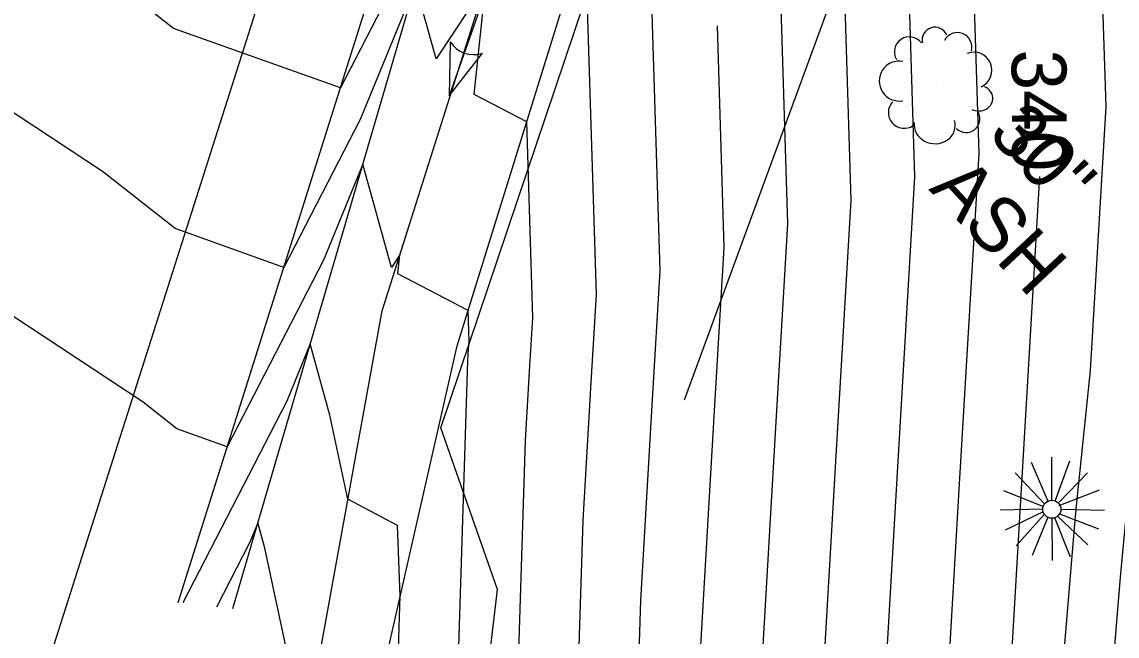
# Model space of a CAD drawing. Extents: x 487096 to 489566, y 221939 to 224454.
# Drawn here: x 488276.8 to 488340.9, y 223420 to 223456 of the extents above; entities that cross this region are included whole.
import ezdxf

# ---------------------------------------------------------------- set-up
doc = ezdxf.new("R2010")
doc.units = 0
for name, color, linetype in [('SV_BKLN_BKLN', 7, 'Continuous'), ('SV_BKLN_EARTH_TOP', 7, 'Continuous'), ('SV_PIPE_FLOW', 7, 'Continuous'), ('SV_SURF_INDEX_CONTOUR', 7, 'Continuous'), ('SV_SURF_INTER_CONTOUR', 7, 'Continuous'), ('SV_TREE_TREELN', 7, 'Continuous'), ('SV_TREE_TREEVEG', 7, 'Continuous'), ('SV_TREE_TREEVEG_TX', 7, 'Continuous'), ('SV_WATR_INWETF', 7, 'Continuous'), ('SV_WATR_STREAM', 7, 'Continuous')]:
    doc.layers.add(name, color=color, linetype=linetype)

msp = doc.modelspace()

# ---------------------------------------------------------------- linework, layer by layer
at = {"layer": 'SV_BKLN_BKLN'}
msp.add_lwpolyline([(488291.716, 223405.149), (488297.876, 223439.045), (488312.09, 223484.017)], dxfattribs=at)
at = {"layer": 'SV_BKLN_EARTH_TOP'}
msp.add_lwpolyline([(488285.935, 223421.955), (488304.8, 223481.874)], dxfattribs=at)
at = {"layer": 'SV_PIPE_FLOW'}
for p, q in [((488306.766, 223465.787), (488301.799, 223451.631)), ((488301.847, 223454.795), (488301.799, 223451.631)), ((488301.799, 223451.631), (488303.738, 223454.132))]:
    msp.add_line(p, q, dxfattribs=at)
msp.add_arc((488303.223, 223455.689), 1.639, 213.06417, 288.2658, dxfattribs=at)
at = {"layer": 'SV_SURF_INDEX_CONTOUR'}
for points in [[(488317.472, 223455.742), (488317.874, 223442.758), (488317.288, 223432.855), (488316.386, 223417.393), (488315.474, 223388.599), (488313.076, 223369.633)], [(488336.356, 223446.906), (488335.234, 223427.915), (488334.337, 223412.549), (488332.976, 223396.1), (488328.476, 223360.926)], [(488297.991, 223392.6), (488298.933, 223422.332), (488298.77, 223426.452), (488295.869, 223428.002), (488294.814, 223432.933), (488293.666, 223437.103), (488292.29, 223433.747), (488286.2, 223421.925)]]:
    msp.add_lwpolyline(points, dxfattribs=at)
at = {"layer": 'SV_SURF_INTER_CONTOUR'}
for points in [[(488342.405, 223523.227), (488342.938, 223493.507), (488343.029, 223493.284), (488343.959, 223452.763), (488343.962, 223452.75), (488343.964, 223452.738), (488343.966, 223452.726), (488343.967, 223452.715), (488343.967, 223452.704), (488343.967, 223452.694), (488343.967, 223452.684), (488343.966, 223452.681), (488343.975, 223452.397), (488343.931, 223451.656), (488341.496, 223428.002), (488341.069, 223423.434), (488338.683, 223394.606), (488334.471, 223361.687), (488333.572, 223351.971), (488334.716, 223321.625)], [(488320.594, 223209.107), (488317.309, 223255.078), (488319.07, 223277.176), (488313.215, 223307.684), (488312.007, 223315.85), (488310.013, 223331.587), (488309.153, 223355.183), (488306.035, 223366.994), (488308.318, 223385.059), (488309.639, 223426.754), (488310.11, 223434.831), (488310.416, 223440.004), (488309.761, 223461.164), (488307.732, 223462.227), (488308.954, 223474.096), (488303.636, 223466.041), (488302.905, 223468.698), (488298.726, 223458.507), (488295.426, 223452.101), (488285.665, 223455.591), (488279.114, 223460.734), (488240.248, 223486.418)], [(488316.219, 223209.854), (488313.699, 223245.125), (488316.327, 223278.11), (488311.228, 223304.679), (488309.711, 223314.936), (488307.206, 223334.704), (488306.474, 223354.761), (488302.863, 223368.44), (488304.74, 223383.289), (488306.265, 223431.434), (488306.521, 223435.818), (488306.687, 223438.627), (488306.332, 223450.114), (488303.265, 223451.72), (488303.933, 223458.21), (488301.025, 223453.805), (488299.825, 223458.167), (488296.581, 223450.253), (488292.115, 223441.585), (488285.759, 223443.858), (488281.493, 223447.207), (488226.844, 223483.321)], [(488311.844, 223210.602), (488310.088, 223235.171), (488313.584, 223279.043), (488309.241, 223301.674), (488307.414, 223314.023), (488304.399, 223337.821), (488303.796, 223354.338), (488299.692, 223369.886), (488301.162, 223381.519), (488302.892, 223436.114), (488302.932, 223436.806), (488302.958, 223437.25), (488302.902, 223439.063), (488298.798, 223441.213), (488298.912, 223442.323), (488298.415, 223441.57), (488296.746, 223447.635), (488294.435, 223442), (488288.804, 223431.069), (488285.853, 223432.124), (488283.873, 223433.679), (488213.44, 223480.224)], [(488320.545, 223478.311), (488321.602, 223444.135), (488320.877, 223431.867), (488319.76, 223412.713)], [(488323.134, 223408.033), (488324.466, 223430.879), (488325.331, 223445.512), (488324.449, 223474.039)], [(488311.896, 223386.829), (488313.013, 223422.074), (488313.699, 223433.843), (488314.145, 223441.381), (488313.191, 223472.214)], [(488326.507, 223403.353), (488328.055, 223429.891), (488329.06, 223446.889), (488328.352, 223469.768)], [(488332.256, 223465.496), (488332.789, 223448.266), (488331.645, 223428.903), (488329.881, 223398.673)], [(488335.829, 223395.353), (488338.373, 223426.089), (488338.516, 223427.618), (488339.331, 223435.536), (488340.246, 223451.02), (488340.063, 223456.953)], [(488288.189, 223421.697), (488290.145, 223425.493), (488290.587, 223426.571), (488290.955, 223425.232), (488293.34, 223414.087), (488294.475, 223413.481), (488294.84, 223404.289), (488294.006, 223377.978), (488293.349, 223372.779), (488298.44, 223353.493), (488298.784, 223344.056), (488302.821, 223312.195), (488305.266, 223295.664), (488308.097, 223280.91), (488302.867, 223215.264)]]:
    msp.add_lwpolyline(points, dxfattribs=at)
at = {"layer": 'SV_TREE_TREELN'}
msp.add_lwpolyline([(488372.848, 223524.962), (488345.591, 223515.782), (488315.545, 223433.799)], dxfattribs=at)
at = {"layer": 'SV_TREE_TREEVEG'}
for p, q in [((488330.34, 223452.258), (488330.34, 223452.258)), ((488335.87, 223430.175), (488336.855, 223427.844)), ((488337.07, 223427.942), (488337.07, 223430.464)), ((488338.103, 223430.222), (488337.262, 223427.916)), ((488334.931, 223429.551), (488336.638, 223427.724)), ((488337.504, 223427.822), (488339.161, 223429.551)), ((488336.544, 223427.579), (488334.26, 223428.493)), ((488337.504, 223427.63), (488339.857, 223428.54)), ((488336.518, 223427.412), (488334.043, 223427.365)), ((488336.566, 223427.268), (488334.333, 223426.187)), ((488336.613, 223427.101), (488334.981, 223425.274)), ((488336.83, 223426.956), (488335.917, 223424.697)), ((488337.429, 223426.981), (488339.183, 223425.321)), ((488337.526, 223427.148), (488339.81, 223426.26)), ((488337.646, 223427.412), (488340.144, 223427.365)), ((488337.07, 223426.861), (488337.095, 223424.408)), ((488337.236, 223426.931), (488338.15, 223424.625))]:
    msp.add_line(p, q, dxfattribs=at)
msp.add_circle((488337.07, 223427.412), 0.53, dxfattribs=at)
for centre, radius, start, end in [((488330.229, 223454.908), 0.75, 23.2911, 192.35792), ((488331.544, 223454.494), 0.85, 345.53076, 152.70931), ((488328.729, 223454.221), 0.874, 35.99331, 211.459), ((488332.505, 223453.139), 1.059, 294.18586, 111.10825), ((488328.14, 223452.504), 1.171, 79.3292, 279.98885), ((488328.423, 223450.654), 0.922, 137.01566, 304.55007)]:
    msp.add_arc(centre, radius, start, end, dxfattribs=at)
for centre, major_axis, ratio, start_param, end_param in [((488332.795, 223451.491), (0.822, -0.013), 0.901056, 4.216583, 7.444153), ((488330.211, 223449.922), (-1.196, 0.159), 0.902156, 0, 3.5401), ((488332.06, 223450.288), (0.08, -0.798), 0.999752, 5.391582, 8.241319)]:
    msp.add_ellipse(centre, major_axis=major_axis, ratio=ratio, start_param=start_param, end_param=end_param, dxfattribs=at)
at = {"layer": 'SV_WATR_INWETF'}
for points in [[(488392.951, 223538.467), (488377.591, 223540.374), (488348.653, 223536.588), (488322.282, 223526.421), (488300.731, 223488.93), (488278.082, 223417.696)], [(488301.311, 223432.187), (488318.074, 223481.951)], [(488252.554, 223050.251), (488264.25, 223090.229), (488281.906, 223135.609), (488282.575, 223190.441), (488295.504, 223227.967), (488308.746, 223255.149), (488305.197, 223268.339), (488289.173, 223314.006), (488298.401, 223369.864), (488304.627, 223422.704), (488301.311, 223432.187)]]:
    msp.add_lwpolyline(points, dxfattribs=at)
at = {"layer": 'SV_WATR_STREAM'}
for points in [[(488289.13, 223421.588), (488307.709, 223485.128)], [(488288.221, 223375.117), (488302.259, 223436.992), (488316.468, 223482.773)]]:
    msp.add_lwpolyline(points, dxfattribs=at)

# ---------------------------------------------------------------- texts
at = {"layer": 'SV_SURF_INDEX_CONTOUR'}
msp.add_text('340', height=3.2, rotation=270.30214, dxfattribs=at).set_placement((488334.717, 223454.348))
at = {"layer": 'SV_TREE_TREEVEG_TX'}
for s, p in [('30"', (488333.262, 223449.361)), ('ASH', (488329.827, 223446.154))]:
    msp.add_text(s, height=3.2, rotation=313.03859, dxfattribs=at).set_placement(p)

doc.saveas('drawing.dxf')
